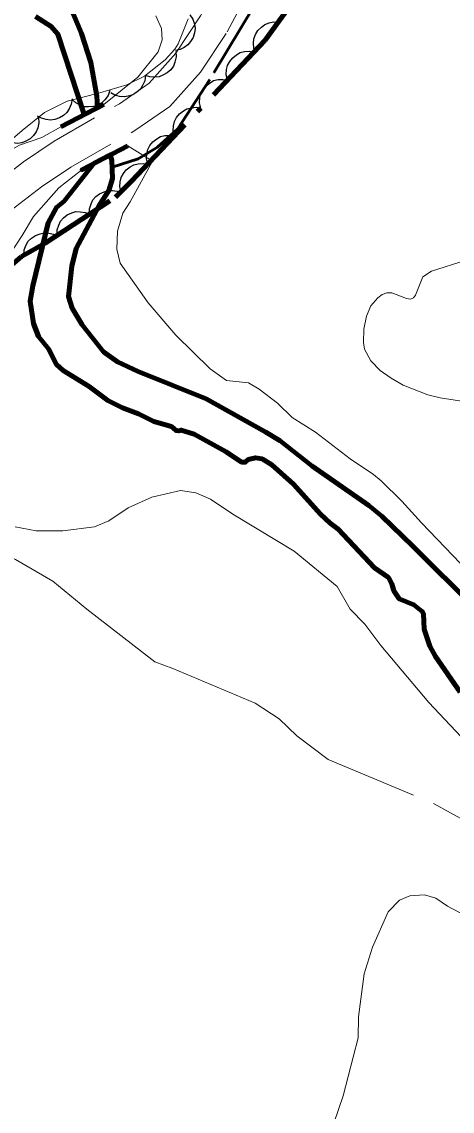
# Model space of a CAD drawing. Extents: x 386081 to 389416, y 5130568 to 5134082.
# Drawn here: x 387854 to 387887.4, y 5131418.1 to 5131502.7 of the extents above; entities that cross this region are included whole.
import ezdxf

# ---------------------------------------------------------------- set-up
doc = ezdxf.new("R2010")
doc.units = 0
doc.header["$LTSCALE"] = 1.2
for name, pattern in [('DASH_DOUBLE_DOT', [9.2, 5, -1.2, 0.3, -1.2, 0.3, -1.2]), ('DOT_DASHED', [7.7, 5, -1.2, 0.3, -1.2]), ('LONG_DASHED', [7.5, 6, -1.5]), ('MEDIUM_DASHED', [4.5, 3, -1.5])]:
    doc.linetypes.add(name, pattern=pattern)
for name, color, linetype, lineweight in [('19', 7, 'Continuous', 13), ('2', 7, 'Continuous', 13), ('26', 7, 'Continuous', 35), ('4', 7, 'DASH_DOUBLE_DOT', 53), ('44', 7, 'Continuous', 25)]:
    doc.layers.add(name, color=color, linetype=linetype, lineweight=lineweight)

msp = doc.modelspace()

# ---------------------------------------------------------------- linework, layer by layer
at = {"layer": '19', "linetype": 'MEDIUM_DASHED'}
for points in [[(387825.92, 5131460.4), (387828.82, 5131461.25), (387832.91, 5131462.7), (387835.68, 5131468.13), (387838.5, 5131472.68), (387841.4, 5131477.16), (387845.26, 5131482.04), (387849.01, 5131486.97), (387851.54, 5131489.8), (387854.13, 5131491.79), (387856.52, 5131493.4), (387861.57, 5131496.3), (387863.89, 5131497.9), (387865.95, 5131500.23), (387867.88, 5131503.12), (387871.6, 5131510.15), (387873.28, 5131513.72), (387875.22, 5131517.01), (387878.77, 5131521.57), (387892.52, 5131535.83)], [(387800.09, 5131417.67), (387804.41, 5131420.69), (387809.37, 5131423.98), (387814.06, 5131427.44), (387822.89, 5131438.45), (387826.82, 5131443.88), (387831.02, 5131450.65), (387833, 5131455.84), (387835.43, 5131462.73), (387837.75, 5131466.92), (387840.53, 5131471.4), (387843.36, 5131475.76), (387847.16, 5131480.57), (387850.86, 5131485.44), (387853.18, 5131488.04), (387855.53, 5131489.84), (387857.79, 5131491.37), (387862.85, 5131494.26), (387865.49, 5131496.09), (387867.86, 5131498.76), (387869.95, 5131501.88), (387873.75, 5131509.08)]]:
    msp.add_lwpolyline(points, dxfattribs=at)
at = {"layer": '2'}
for points in [[(387860.36, 5131496.23), (387863, 5131498.37), (387864.58, 5131500.33), (387864.89, 5131501.26), (387864.84, 5131502.13), (387864.4, 5131503.13)], [(387797.31, 5131483.17), (387802.02, 5131479.69), (387804.06, 5131477.8), (387812.04, 5131470.84), (387813.11, 5131470.34), (387818.34, 5131468.26), (387819.15, 5131468.28), (387820.64, 5131468.79), (387821.54, 5131469.51), (387822.53, 5131470.72), (387826.88, 5131475.47), (387831.81, 5131480.34), (387834.02, 5131482.03), (387842.19, 5131487.76), (387843.57, 5131488.32), (387845.21, 5131489.34), (387846.54, 5131489.79), (387851.41, 5131491.76), (387853.82, 5131493.09), (387855.55, 5131493.68), (387857.03, 5131494.51)], [(387868.61, 5131475.71), (387865.95, 5131478.33), (387863.81, 5131480.84), (387861.63, 5131483.91), (387861.38, 5131485), (387861.42, 5131486.41), (387861.83, 5131487.79), (387862.42, 5131488.68), (387864.14, 5131491.83), (387862.22, 5131493.03)], [(387858.66, 5131491.17), (387856.88, 5131489.76), (387854.9, 5131487.54), (387854.03, 5131486.05), (387850.81, 5131481.2)], [(387888.65, 5131473.13), (387886.48, 5131473.45), (387885.53, 5131473.68), (387883.6, 5131474.44), (387882.67, 5131474.98), (387881.81, 5131475.59), (387881.09, 5131476.32), (387880.61, 5131477.24), (387880.52, 5131477.76), (387880.55, 5131478.8), (387880.76, 5131479.79), (387881.1, 5131480.59), (387881.64, 5131481.23), (387881.98, 5131481.48), (387882.34, 5131481.61), (387882.73, 5131481.62), (387883.87, 5131481.18), (387884.18, 5131481.13), (387884.41, 5131481.22), (387884.56, 5131481.42), (387885.14, 5131482.84), (387885.8, 5131483.28), (387888.43, 5131484.12)], [(387838.27, 5131467.76), (387838.39, 5131467.63), (387837.19, 5131462.13), (387836.38, 5131460.12), (387835.47, 5131456.98), (387835.39, 5131455.58), (387835.76, 5131454.36), (387836.43, 5131453.67), (387837.16, 5131453.38), (387837.99, 5131453.42), (387838.8, 5131453.79), (387845.07, 5131457.15), (387846.19, 5131458.15), (387850.02, 5131461.13), (387850.79, 5131461.32), (387852.67, 5131461.32), (387853.51, 5131460.91), (387856.4, 5131459.22)], [(387853.49, 5131463.43), (387855.12, 5131463.13), (387857.17, 5131463.12), (387859.64, 5131463.44), (387860.76, 5131463.9), (387862.25, 5131464.91), (387864.09, 5131465.74), (387866.32, 5131466.26), (387867.5, 5131466.07), (387868.65, 5131465.58), (387870.37, 5131464.41), (387875.15, 5131461.55), (387878.49, 5131458.79)], [(387873.45, 5131410.44), (387875.23, 5131412.16), (387877.11, 5131414.45), (387877.87, 5131416.05), (387878.96, 5131419.24), (387880.11, 5131423.76), (387880.13, 5131425.37), (387880.57, 5131428.73), (387881.22, 5131430.79), (387882.44, 5131433.53), (387883.33, 5131434.45), (387884.12, 5131434.78), (387885.26, 5131434.86), (387886.14, 5131434.59), (387887.04, 5131433.97), (387888.48, 5131433.22)]]:
    msp.add_lwpolyline(points, dxfattribs=at)
at = {"layer": '2', "linetype": 'LONG_DASHED'}
for points in [[(387889.39, 5131459.2), (387885.02, 5131463.74), (387883.51, 5131465.43), (387881.91, 5131467.01), (387881.3, 5131467.51), (387879.5, 5131468.72), (387876.79, 5131470.78), (387874.99, 5131471.94), (387873.86, 5131473.04), (387872.42, 5131474.12), (387871.61, 5131474.61), (387869.89, 5131474.8), (387868.61, 5131475.71)], [(387856.4, 5131459.22), (387859.05, 5131457.04), (387864.32, 5131452.96), (387865.73, 5131452.44), (387872.11, 5131449.75), (387873.99, 5131448.53), (387875.36, 5131447.21), (387877.78, 5131445.37), (387885.97, 5131441.94), (387888.61, 5131440.49)], [(387878.49, 5131458.79), (387879.49, 5131457.05), (387880.62, 5131455.88), (387881.87, 5131454.23), (387885.61, 5131449.79), (387888.95, 5131446.25)]]:
    msp.add_lwpolyline(points, dxfattribs=at)
at = {"layer": '26', "lineweight": 140}
msp.add_line((387857.03, 5131494.51), (387860.36, 5131496.23), dxfattribs=at)
msp.add_lwpolyline([(387862.22, 5131493.03), (387858.66, 5131491.17), (387862.22, 5131493.03)], dxfattribs=at)
at = {"layer": '4'}
msp.add_lwpolyline([(387886.73, 5131514.07), (387881.07, 5131508.61), (387880.14, 5131508.38), (387878.56, 5131508.3), (387876.65, 5131507.87), (387876.05, 5131507.42), (387872, 5131503.84), (387868.6, 5131498.18), (387866.09, 5131494.33), (387864.54, 5131492.92), (387863.03, 5131492.01), (387861, 5131491.38)], dxfattribs=at)
at = {"layer": '4', "linetype": 'Continuous', "lineweight": 90}
for points in [[(387855.07, 5131503.07), (387856.28, 5131502.3), (387856.8, 5131501.71), (387858.84, 5131495.45), (387859.87, 5131495.97), (387859.81, 5131496.88), (387859.35, 5131499.5), (387858.64, 5131501.76), (387857.21, 5131505.16)], [(387888.04, 5131450.59), (387886.13, 5131453.37), (387885.69, 5131454.16), (387885.24, 5131455.48), (387885.19, 5131456.68), (387885.09, 5131456.87), (387884.44, 5131457.38), (387883.3, 5131457.84), (387882.89, 5131458.46), (387882.73, 5131459.01), (387882.46, 5131459.49), (387881.39, 5131460.25), (387878.57, 5131463.26), (387877.94, 5131463.72), (387877.19, 5131464.43), (387875.09, 5131466.76), (387873.42, 5131468.24), (387872.66, 5131468.71), (387872.13, 5131468.8), (387871.57, 5131468.66), (387871.35, 5131468.45), (387871.05, 5131468.46), (387869.86, 5131469.25), (387867.37, 5131470.63), (387866.36, 5131470.95), (387866.19, 5131470.88), (387865.97, 5131470.91), (387865.61, 5131471.24), (387864.25, 5131471.62), (387863.06, 5131472.21), (387861.81, 5131472.69), (387860.68, 5131473.26), (387859.23, 5131474.33), (387857.2, 5131475.59), (387856.7, 5131476.04), (387856.07, 5131477.25), (387855.3, 5131478.22), (387854.91, 5131479.22), (387854.64, 5131480.96), (387854.85, 5131482.16), (387856.05, 5131487.05), (387856.68, 5131488.24), (387857.28, 5131488.73), (387859.62, 5131491.67), (387860.86, 5131492.33), (387860.98, 5131491.91), (387861.04, 5131490.49), (387860.76, 5131489.55), (387860, 5131488.4), (387858.22, 5131485.04), (387857.88, 5131483.67), (387857.61, 5131481.33), (387857.9, 5131480.42), (387858.69, 5131479.12), (387860.33, 5131477.04), (387861.42, 5131476.26), (387863.03, 5131475.51), (387868.3, 5131473.38), (387872.94, 5131470.78)], [(387872.94, 5131470.78), (387874.05, 5131470.12), (387876.52, 5131468.17), (387880.94, 5131465.09), (387881.95, 5131464.26), (387884.37, 5131461.93), (387889.21, 5131457.11)]]:
    msp.add_lwpolyline(points, dxfattribs=at)
at = {"layer": '44', "linetype": 'DOT_DASHED', "lineweight": 90}
msp.add_lwpolyline([(387795.63, 5131426.08), (387808.68, 5131439.13), (387811.69, 5131441.69), (387816.67, 5131445.45), (387824.3, 5131450.73), (387825.64, 5131451.15), (387827.5, 5131451.25), (387832.25, 5131451.88), (387832.79, 5131452.36), (387833.65, 5131453.55), (387835.57, 5131456.72), (387843.58, 5131469.25), (387845.1, 5131471), (387848.55, 5131475.51), (387850.09, 5131478.19), (387851.75, 5131481.67), (387853.04, 5131483.63), (387853.98, 5131484.43), (387855.81, 5131485.46), (387861.27, 5131489.05), (387862.52, 5131490.29), (387872.88, 5131501.22), (387874.74, 5131503.78)], dxfattribs=at)
at = {"layer": '44', "linetype": 'DOT_DASHED', "lineweight": 13}
msp.add_lwpolyline([(387866.92, 5131502.9), (387866.14, 5131500.96), (387865.89, 5131500.54), (387865.14, 5131499.71), (387863.51, 5131498.44), (387862.15, 5131497.76), (387860.05, 5131497.13), (387857.51, 5131496.49), (387855.77, 5131495.62), (387854.02, 5131494.22), (387849.39, 5131490.25)], dxfattribs=at)
at = {"layer": '44'}
for points in [[(387867.05, 5131503.21), (387867.28, 5131502.87), (387867.4, 5131502.48), (387867.45, 5131502.15), (387867.41, 5131501.8), (387867.3, 5131501.45), (387867.1, 5131501.12), (387866.9, 5131500.86), (387866.61, 5131500.66), (387866.28, 5131500.5), (387865.93, 5131500.43)], [(387872.15, 5131500.21), (387872, 5131500.6), (387871.98, 5131501.01), (387872.01, 5131501.34), (387872.14, 5131501.67), (387872.33, 5131501.98), (387872.6, 5131502.25), (387872.86, 5131502.45), (387873.19, 5131502.58), (387873.55, 5131502.65), (387873.91, 5131502.64)], [(387865.96, 5131500.35), (387865.98, 5131499.93), (387865.89, 5131499.53), (387865.78, 5131499.22), (387865.56, 5131498.94), (387865.29, 5131498.69), (387864.95, 5131498.51), (387864.65, 5131498.39), (387864.3, 5131498.36), (387863.93, 5131498.39), (387863.59, 5131498.5)], [(387869.96, 5131498.14), (387869.87, 5131498.54), (387869.9, 5131498.95), (387869.97, 5131499.27), (387870.14, 5131499.58), (387870.37, 5131499.87), (387870.67, 5131500.1), (387870.95, 5131500.27), (387871.3, 5131500.35), (387871.67, 5131500.37), (387872.02, 5131500.31)], [(387863.6, 5131498.49), (387863.55, 5131498.07), (387863.38, 5131497.7), (387863.2, 5131497.42), (387862.94, 5131497.19), (387862.62, 5131496.99), (387862.26, 5131496.88), (387861.94, 5131496.82), (387861.59, 5131496.86), (387861.23, 5131496.97), (387860.92, 5131497.14)], [(387867.89, 5131495.96), (387867.8, 5131496.37), (387867.83, 5131496.77), (387867.9, 5131497.1), (387868.07, 5131497.4), (387868.3, 5131497.69), (387868.61, 5131497.92), (387868.89, 5131498.09), (387869.23, 5131498.17), (387869.6, 5131498.19), (387869.96, 5131498.14)], [(387860.84, 5131497.33), (387860.7, 5131496.94), (387860.45, 5131496.61), (387860.22, 5131496.37), (387859.91, 5131496.2), (387859.56, 5131496.08), (387859.18, 5131496.05), (387858.86, 5131496.06), (387858.52, 5131496.18), (387858.2, 5131496.36), (387857.93, 5131496.6)], [(387857.9, 5131496.68), (387857.84, 5131496.27), (387857.67, 5131495.9), (387857.5, 5131495.62), (387857.24, 5131495.39), (387856.92, 5131495.19), (387856.55, 5131495.08), (387856.23, 5131495.02), (387855.88, 5131495.06), (387855.53, 5131495.17), (387855.21, 5131495.34)], [(387865.83, 5131493.78), (387865.74, 5131494.19), (387865.77, 5131494.59), (387865.84, 5131494.92), (387866.01, 5131495.23), (387866.24, 5131495.52), (387866.54, 5131495.75), (387866.82, 5131495.91), (387867.17, 5131495.99), (387867.54, 5131496.02), (387867.89, 5131495.96)], [(387855.28, 5131495.23), (387855.32, 5131494.82), (387855.23, 5131494.42), (387855.12, 5131494.11), (387854.91, 5131493.82), (387854.64, 5131493.57), (387854.31, 5131493.38), (387854.01, 5131493.26), (387853.66, 5131493.22), (387853.29, 5131493.25), (387852.94, 5131493.36)], [(387863.77, 5131491.6), (387863.68, 5131492.01), (387863.71, 5131492.42), (387863.78, 5131492.74), (387863.94, 5131493.05), (387864.17, 5131493.34), (387864.48, 5131493.57), (387864.76, 5131493.74), (387865.1, 5131493.82), (387865.47, 5131493.84), (387865.83, 5131493.78)], [(387861.7, 5131489.43), (387861.61, 5131489.83), (387861.64, 5131490.24), (387861.71, 5131490.56), (387861.88, 5131490.87), (387862.11, 5131491.16), (387862.42, 5131491.39), (387862.7, 5131491.56), (387863.04, 5131491.64), (387863.41, 5131491.66), (387863.77, 5131491.6)], [(387859.24, 5131487.72), (387859.25, 5131488.13), (387859.37, 5131488.52), (387859.51, 5131488.82), (387859.75, 5131489.08), (387860.04, 5131489.31), (387860.39, 5131489.46), (387860.7, 5131489.56), (387861.05, 5131489.56), (387861.41, 5131489.5), (387861.75, 5131489.36)], [(387856.73, 5131486.07), (387856.74, 5131486.49), (387856.86, 5131486.87), (387857, 5131487.17), (387857.24, 5131487.43), (387857.53, 5131487.66), (387857.88, 5131487.82), (387858.19, 5131487.92), (387858.54, 5131487.91), (387858.91, 5131487.85), (387859.24, 5131487.72)], [(387854.16, 5131484.53), (387854.19, 5131484.95), (387854.34, 5131485.33), (387854.5, 5131485.61), (387854.76, 5131485.86), (387855.06, 5131486.07), (387855.42, 5131486.2), (387855.74, 5131486.27), (387856.09, 5131486.25), (387856.45, 5131486.16), (387856.77, 5131486)]]:
    msp.add_lwpolyline(points, dxfattribs=at)

doc.saveas('drawing.dxf')
